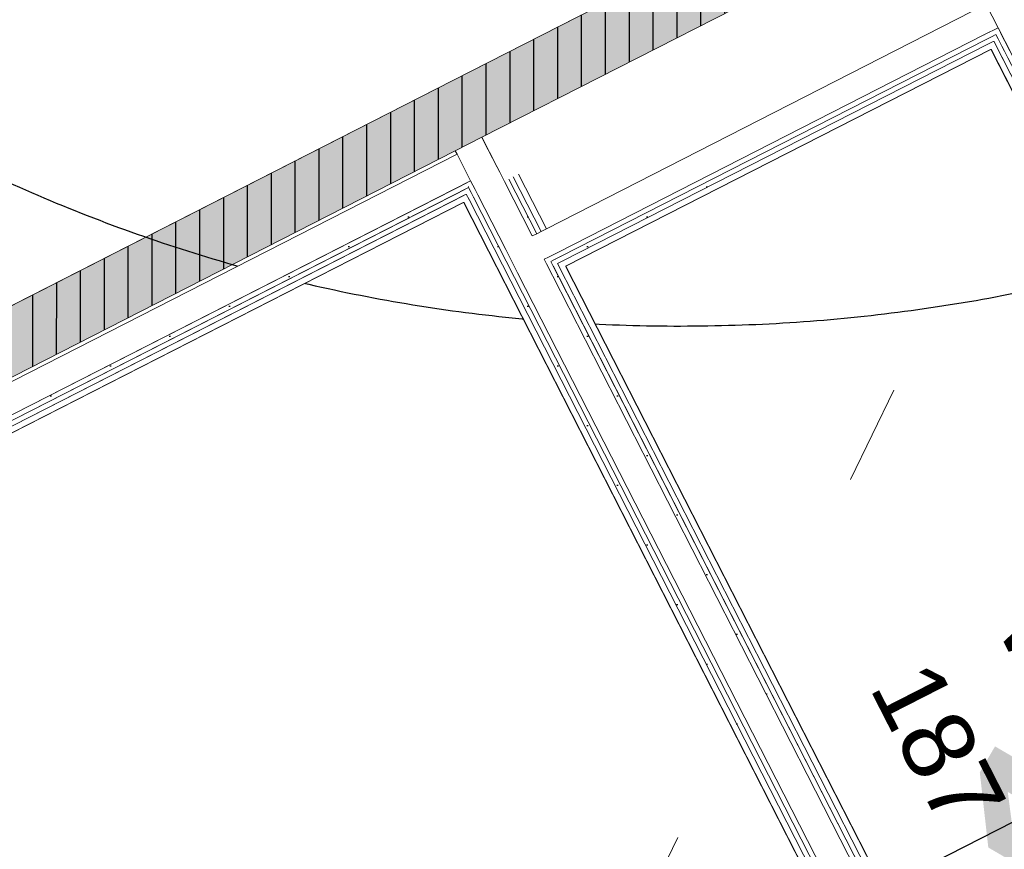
# Model space of a CAD drawing. Header units: metres. Extents: x 538891 to 1080079, y 6588829 to 13178720.
# Tile 537 of 1056: x 539903.25 to 539905.72, y 6589181.23 to 6589183.32. Entities that reach past the tile are written whole.
import ezdxf

# ---------------------------------------------------------------- set-up
doc = ezdxf.new("R2010")
doc.units = ezdxf.units.M
doc.header["$LTSCALE"] = 0.4
doc.header["$PDMODE"] = 1
doc.header["$PDSIZE"] = -2
doc.linetypes.add('KOLVIK', pattern=[3.125, 0.625, -2.5])
for name, color, linetype in [('AR', 7, 'Continuous'), ('DENDRO', 7, 'Continuous'), ('GEO', 7, 'Continuous')]:
    doc.layers.add(name, color=color, linetype=linetype)
doc.styles.add('Arial', font='arial.ttf')
doc.styles.add('HK Explorer Book', font='txt')
pattern_1 = [(0, (0, 0), (0, 0.075), [1e-05, -0.07499])]
pattern_2 = [(90, (0, 0), (-0.06, 0), [])]

msp = doc.modelspace()

# ---------------------------------------------------------------- linework, layer by layer
at = {"layer": 'AR', "color": 7, "linetype": 'Continuous', "lineweight": 9}
for p, q in [((539904.4137, 6589183.0165), (539904.4092, 6589183.0254)), ((539904.466, 6589182.9141), (539904.4092, 6589183.0254)), ((539904.4478, 6589182.9497), (539904.4137, 6589183.0165)), ((539904.4535, 6589182.9386), (539904.4478, 6589182.9497))]:
    msp.add_line(p, q, dxfattribs=at)
at = {"layer": 'AR', "color": 9, "linetype": 'Continuous', "lineweight": 9, "true_color": 0xc9c5ab, "flags": 128}
msp.add_lwpolyline([(539904.5964, 6589186.794), (539899.4385, 6589184.1614), (539900.853, 6589181.39), (539904.3364, 6589183.1679), (539905.4552, 6589183.7389), (539907.355, 6589184.7086), (539904.7903, 6589189.7335), (539903.4463, 6589189.0474)], close=True, dxfattribs=at)
at = {"layer": 'AR', "color": 7, "linetype": 'Continuous', "lineweight": 9, "flags": 128}
for points in [[(539904.5964, 6589186.794), (539899.4385, 6589184.1614), (539900.853, 6589181.39), (539904.3364, 6589183.1679), (539905.4552, 6589183.7389), (539907.355, 6589184.7086), (539904.7903, 6589189.7335), (539903.4463, 6589189.0474)], [(539905.4181, 6589181.1366), (539906.4879, 6589181.6826), (539905.6896, 6589183.2467), (539904.6198, 6589182.7007)], [(539901.899, 6589179.3405), (539905.28, 6589181.0662), (539904.3636, 6589182.8618), (539900.9825, 6589181.1361)]]:
    msp.add_lwpolyline(points, close=True, dxfattribs=at)
at = {"layer": 'AR', "color": 254, "linetype": 'Continuous', "lineweight": 25, "true_color": 0xd1d1d1, "flags": 128}
for points in [[(539905.4181, 6589181.1366), (539906.4879, 6589181.6826), (539905.6896, 6589183.2467), (539904.6198, 6589182.7007)], [(539901.899, 6589179.3405), (539905.28, 6589181.0662), (539904.3636, 6589182.8618), (539900.9825, 6589181.1361)]]:
    msp.add_lwpolyline(points, close=True, dxfattribs=at)
at = {"layer": 'DENDRO', "color": 82, "linetype": 'Continuous', "lineweight": 25, "true_color": 0x33cc00}
msp.add_open_spline([(539907.0569, 6589183.1491), (539906.1197, 6589182.5807), (539903.9223, 6589182.523), (539901.9907, 6589183.5597), (539900.8426, 6589185.413), (539900.7854, 6589187.5865), (539901.8346, 6589189.4976), (539903.7091, 6589190.6344), (539905.9064, 6589190.6922), (539907.838, 6589189.6555), (539908.9862, 6589187.8021), (539909.0433, 6589185.6287), (539907.9941, 6589183.7175), (539907.0569, 6589183.1491)], degree=2, dxfattribs=at)
at = {"layer": 'GEO', "color": 252, "linetype": 'KOLVIK', "lineweight": 9, "true_color": 0x888888, "flags": 128}
msp.add_lwpolyline([(539907.726, 6589191.979), (539909.4753, 6589190.2166), (539910.0001, 6589187.5715), (539908.695, 6589184.832), (539907.811, 6589184.53), (539906.0246, 6589183.589), (539904.43, 6589180.287), (539902.6015, 6589180.7599), (539901.71, 6589182.311), (539900.2543, 6589184.2368), (539900.106, 6589187.639), (539900.241, 6589188.773), (539902.0928, 6589191.2253), (539905.4776, 6589192.2326), (539907.726, 6589191.979)], dxfattribs=at)

# ---------------------------------------------------------------- texts
at = {"layer": 'AR', "color": 7, "attachment_point": 1, "line_spacing_factor": 1.004016, "style": 'Arial'}
for s, insert, char_height, rotation in [('WC', (539905.8574, 6589181.8843), 0.18, 297.0398), ('187', (539905.5422, 6589181.7241), 0.18, 297.0398), ('SU-128-p', (539905.41, 6589180.9297), 0.2, 27.0398)]:
    msp.add_mtext(s, dxfattribs=dict(at, insert=insert, char_height=char_height, rotation=rotation))
at = {"layer": 'GEO', "color": 8, "true_color": 0x7d7d7d, "insert": (539905.3631, 6589179.5124), "char_height": 0.7, "attachment_point": 7, "rotation": 59.667, "line_spacing_factor": 0.25, "style": 'HK Explorer Book'}
msp.add_mtext(' 5.11', dxfattribs=at)

# ---------------------------------------------------------------- next in the draw order: wipeouts: each hides what was drawn before it
at = {"color": 255, "linetype": 'Continuous', "lineweight": 5}
for points in [[(539905.7029, 6589183.2535), (539905.6961, 6589183.2669), (539905.6828, 6589183.26), (539905.6896, 6589183.2467)], [(539904.3636, 6589182.8618), (539904.3769, 6589182.8686), (539904.3701, 6589182.882), (539904.3567, 6589182.8752)]]:
    msp.add_wipeout(points, dxfattribs=at).dxf.layer = 'AR'

# ---------------------------------------------------------------- next in the draw order: wipeouts: each hides what was drawn before it
for points in [[(539905.7072, 6589183.2725), (539905.7016, 6589183.2837), (539905.6904, 6589183.278), (539905.6961, 6589183.2669)], [(539906.5012, 6589181.6895), (539905.7029, 6589183.2535), (539905.6896, 6589183.2467), (539906.4879, 6589181.6826)], [(539904.3567, 6589182.8752), (539900.9757, 6589181.1495), (539900.9825, 6589181.1361), (539904.3636, 6589182.8618)]]:
    msp.add_wipeout(points, dxfattribs=at).dxf.layer = 'AR'

# ---------------------------------------------------------------- next in the draw order: hatches: boundary and pattern name
at = {"layer": 'AR', "linetype": 'Continuous', "lineweight": 25, "true_color": 0x848484}
h = msp.add_hatch(dxfattribs=at)
h.set_pattern_fill('GYPSUM_0001', color=252, style=0, pattern_type=2)
h.set_pattern_definition(pattern_1)
h.paths.add_polyline_path([(539905.7072, 6589183.2725), (539905.7016, 6589183.2837), (539905.6904, 6589183.278), (539905.6961, 6589183.2669)])

# ---------------------------------------------------------------- next in the draw order: wipeouts: each hides what was drawn before it
at = {"color": 255, "linetype": 'Continuous', "lineweight": 5}
msp.add_wipeout([(539904.3701, 6589182.882), (539904.3812, 6589182.8877), (539904.3755, 6589182.8988), (539904.3644, 6589182.8931)], dxfattribs=at).dxf.layer = 'AR'

# ---------------------------------------------------------------- next in the draw order: hatches: boundary and pattern name
at = {"layer": 'AR', "linetype": 'Continuous', "lineweight": 25, "true_color": 0x848484}
h = msp.add_hatch(dxfattribs=at)
h.set_pattern_fill('GYPSUM_0001', color=252, style=0, pattern_type=2)
h.set_pattern_definition(pattern_1)
h.paths.add_polyline_path([(539904.3701, 6589182.882), (539904.3812, 6589182.8877), (539904.3755, 6589182.8988), (539904.3644, 6589182.8931)])

# ---------------------------------------------------------------- next in the draw order: wipeouts: each hides what was drawn before it
at = {"color": 255, "linetype": 'Continuous', "lineweight": 5}
msp.add_wipeout([(539906.5192, 6589181.6818), (539905.7072, 6589183.2725), (539905.6961, 6589183.2669), (539906.508, 6589181.6761)], dxfattribs=at).dxf.layer = 'AR'

# ---------------------------------------------------------------- next in the draw order: hatches: boundary and pattern name
at = {"layer": 'AR', "linetype": 'Continuous', "lineweight": 25, "true_color": 0x848484}
h = msp.add_hatch(dxfattribs=at)
h.set_pattern_fill('GYPSUM_0001', color=252, style=0, pattern_type=2)
h.set_pattern_definition(pattern_1)
h.paths.add_polyline_path([(539906.5192, 6589181.6818), (539905.7072, 6589183.2725), (539905.6961, 6589183.2669), (539906.508, 6589181.6761)])

# ---------------------------------------------------------------- next in the draw order: wipeouts: each hides what was drawn before it
at = {"color": 255, "linetype": 'Continuous', "lineweight": 5}
msp.add_wipeout([(539904.3644, 6589182.8931), (539900.97, 6589181.1606), (539900.9757, 6589181.1495), (539904.3701, 6589182.882)], dxfattribs=at).dxf.layer = 'AR'

# ---------------------------------------------------------------- next in the draw order: hatches: boundary and pattern name
at = {"layer": 'AR', "linetype": 'Continuous', "lineweight": 25, "true_color": 0x848484}
h = msp.add_hatch(dxfattribs=at)
h.set_pattern_fill('GYPSUM_0001', color=252, style=0, pattern_type=2)
h.set_pattern_definition(pattern_1)
h.paths.add_polyline_path([(539904.3644, 6589182.8931), (539900.97, 6589181.1606), (539900.9757, 6589181.1495), (539904.3701, 6589182.882)])

# ---------------------------------------------------------------- next in the draw order: wipeouts: each hides what was drawn before it
at = {"color": 255, "linetype": 'Continuous', "lineweight": 5}
msp.add_wipeout([(539905.7127, 6589183.2894), (539905.707, 6589183.3005), (539905.6959, 6589183.2948), (539905.7016, 6589183.2837)], dxfattribs=at).dxf.layer = 'AR'

# ---------------------------------------------------------------- next in the draw order: hatches: boundary and pattern name
at = {"layer": 'AR', "linetype": 'Continuous', "lineweight": 25, "true_color": 0x848484}
h = msp.add_hatch(dxfattribs=at)
h.set_pattern_fill('GYPSUM_0001', color=252, style=0, pattern_type=2)
h.set_pattern_definition(pattern_1)
h.paths.add_polyline_path([(539905.7127, 6589183.2894), (539905.707, 6589183.3005), (539905.6959, 6589183.2948), (539905.7016, 6589183.2837)])

# ---------------------------------------------------------------- next in the draw order: wipeouts: each hides what was drawn before it
at = {"color": 255, "linetype": 'Continuous', "lineweight": 5}
msp.add_wipeout([(539904.3755, 6589182.8988), (539904.3867, 6589182.9045), (539904.381, 6589182.9156), (539904.3699, 6589182.9099)], dxfattribs=at).dxf.layer = 'AR'

# ---------------------------------------------------------------- next in the draw order: hatches: boundary and pattern name
at = {"layer": 'AR', "linetype": 'Continuous', "lineweight": 25, "true_color": 0x848484}
h = msp.add_hatch(dxfattribs=at)
h.set_pattern_fill('GYPSUM_0001', color=252, style=0, pattern_type=2)
h.set_pattern_definition(pattern_1)
h.paths.add_polyline_path([(539904.3755, 6589182.8988), (539904.3867, 6589182.9045), (539904.381, 6589182.9156), (539904.3699, 6589182.9099)])

# ---------------------------------------------------------------- next in the draw order: wipeouts: each hides what was drawn before it
at = {"color": 255, "linetype": 'Continuous', "lineweight": 5}
msp.add_wipeout([(539906.536, 6589181.6763), (539905.7127, 6589183.2894), (539905.7016, 6589183.2837), (539906.5249, 6589181.6706)], dxfattribs=at).dxf.layer = 'AR'

# ---------------------------------------------------------------- next in the draw order: hatches: boundary and pattern name
at = {"layer": 'AR', "linetype": 'Continuous', "lineweight": 25, "true_color": 0x848484}
h = msp.add_hatch(dxfattribs=at)
h.set_pattern_fill('GYPSUM_0001', color=252, style=0, pattern_type=2)
h.set_pattern_definition(pattern_1)
h.paths.add_polyline_path([(539906.536, 6589181.6763), (539905.7127, 6589183.2894), (539905.7016, 6589183.2837), (539906.5249, 6589181.6706)])

# ---------------------------------------------------------------- next in the draw order: wipeouts: each hides what was drawn before it
at = {"color": 255, "linetype": 'Continuous', "lineweight": 5}
msp.add_wipeout([(539904.3699, 6589182.9099), (539900.9644, 6589181.1717), (539900.97, 6589181.1606), (539904.3755, 6589182.8988)], dxfattribs=at).dxf.layer = 'AR'

# ---------------------------------------------------------------- next in the draw order: hatches: boundary and pattern name
at = {"layer": 'AR', "linetype": 'Continuous', "lineweight": 25, "true_color": 0x848484}
h = msp.add_hatch(dxfattribs=at)
h.set_pattern_fill('GYPSUM_0001', color=252, style=0, pattern_type=2)
h.set_pattern_definition(pattern_1)
h.paths.add_polyline_path([(539904.3699, 6589182.9099), (539900.9644, 6589181.1717), (539900.97, 6589181.1606), (539904.3755, 6589182.8988)])

# ---------------------------------------------------------------- next in the draw order: wipeouts: each hides what was drawn before it
at = {"color": 255, "linetype": 'Continuous', "lineweight": 5}
msp.add_wipeout([(539906.7478, 6589181.6132), (539905.6927, 6589183.6805), (539905.6749, 6589183.6714), (539906.73, 6589181.6041)], dxfattribs=at).dxf.layer = 'AR'

# ---------------------------------------------------------------- next in the draw order: wipeouts: each hides what was drawn before it
for points in [[(539906.7255, 6589181.613), (539905.6749, 6589183.6714), (539905.666, 6589183.6669), (539906.7166, 6589181.6085)], [(539904.3469, 6589182.9824), (539900.9303, 6589181.2386), (539900.9644, 6589181.1717), (539904.381, 6589182.9156)]]:
    msp.add_wipeout(points, dxfattribs=at).dxf.layer = 'AR'

# ---------------------------------------------------------------- next in the draw order: hatches: boundary and pattern name
at = {"layer": 'AR', "linetype": 'Continuous', "lineweight": 25, "true_color": 0x848484}
h = msp.add_hatch(dxfattribs=at)
h.set_pattern_fill('PLYWOOD_0001', color=252, style=0, pattern_type=2)
h.set_pattern_definition(pattern_2)
h.paths.add_polyline_path([(539904.3364, 6589183.1679), (539900.853, 6589181.39), (539900.9257, 6589181.2475), (539904.4092, 6589183.0254)])

# ---------------------------------------------------------------- next in the draw order: linework, layer by layer
at = {"layer": 'AR', "color": 7, "linetype": 'Continuous', "lineweight": 9}
for p, q in [((539904.3364, 6589183.1679), (539900.853, 6589181.39)), ((539904.4092, 6589183.0254), (539904.3424, 6589182.9913)), ((539900.9257, 6589181.2475), (539904.3424, 6589182.9913)), ((539904.3424, 6589182.9913), (539904.3469, 6589182.9824)), ((539900.9303, 6589181.2386), (539904.3469, 6589182.9824)), ((539904.3469, 6589182.9824), (539904.381, 6589182.9156)), ((539900.9644, 6589181.1717), (539904.381, 6589182.9156)), ((539904.381, 6589182.9156), (539904.3867, 6589182.9045)), ((539900.97, 6589181.1606), (539904.3755, 6589182.8988)), ((539904.3755, 6589182.8988), (539904.3812, 6589182.8877)), ((539900.9757, 6589181.1495), (539904.3701, 6589182.882)), ((539900.9757, 6589181.1495), (539904.3701, 6589182.882)), ((539900.9825, 6589181.1361), (539904.3636, 6589182.8618))]:
    msp.add_line(p, q, dxfattribs=at)
at = {"layer": 'AR', "color": 7, "linetype": 'Continuous', "lineweight": 5}
msp.add_point((539904.3701, 6589182.882), dxfattribs=at)
at = {"layer": 'AR', "color": 254, "linetype": 'Continuous', "true_color": 0xcccccc}
msp.add_solid([(539904.3364, 6589183.1679), (539900.853, 6589181.39), (539904.4092, 6589183.0254), (539900.9257, 6589181.2475)], dxfattribs=at)

# ---------------------------------------------------------------- next in the draw order: wipeouts: each hides what was drawn before it
at = {"color": 255, "linetype": 'Continuous', "lineweight": 5}
msp.add_wipeout([(539906.7098, 6589181.6219), (539905.666, 6589183.6669), (539905.6526, 6589183.6601), (539906.6964, 6589181.615)], dxfattribs=at).dxf.layer = 'AR'

# ---------------------------------------------------------------- next in the draw order: wipeouts: each hides what was drawn before it
for points in [[(539906.6896, 6589181.6284), (539905.6526, 6589183.6601), (539905.6392, 6589183.6532), (539906.6762, 6589181.6216)], [(539904.3992, 6589182.88), (539904.466, 6589182.9141), (539904.4592, 6589182.9274), (539904.3924, 6589182.8933)]]:
    msp.add_wipeout(points, dxfattribs=at).dxf.layer = 'AR'

# ---------------------------------------------------------------- next in the draw order: wipeouts: each hides what was drawn before it
for points in [[(539906.6308, 6589181.7107), (539905.6392, 6589183.6532), (539905.5502, 6589183.6078), (539906.5417, 6589181.6652)], [(539904.388, 6589182.8743), (539904.3992, 6589182.88), (539904.3924, 6589182.8933), (539904.3812, 6589182.8877)]]:
    msp.add_wipeout(points, dxfattribs=at).dxf.layer = 'AR'

# ---------------------------------------------------------------- next in the draw order: hatches: boundary and pattern name
at = {"layer": 'AR', "linetype": 'Continuous', "lineweight": 25, "true_color": 0x848484}
h = msp.add_hatch(dxfattribs=at)
h.set_pattern_fill('GYPSUM_0001', color=252, style=0, pattern_type=2)
h.set_pattern_definition(pattern_1)
h.paths.add_polyline_path([(539904.388, 6589182.8743), (539904.3992, 6589182.88), (539904.3924, 6589182.8933), (539904.3812, 6589182.8877)])

# ---------------------------------------------------------------- next in the draw order: linework, layer by layer
at = {"layer": 'AR', "color": 7, "linetype": 'Continuous', "lineweight": 9}
for p, q in [((539905.707, 6589183.3005), (539905.677, 6589183.3593)), ((539905.6959, 6589183.2948), (539905.707, 6589183.3005)), ((539905.707, 6589183.3005), (539906.536, 6589181.6763)), ((539905.6904, 6589183.278), (539905.7016, 6589183.2837)), ((539905.6961, 6589183.2669), (539906.5012, 6589181.6895)), ((539905.6961, 6589183.2669), (539906.508, 6589181.6761)), ((539905.7016, 6589183.2837), (539906.5249, 6589181.6706)), ((539905.6896, 6589183.2467), (539906.4879, 6589181.6826))]:
    msp.add_line(p, q, dxfattribs=at)
at = {"layer": 'AR', "color": 7, "linetype": 'Continuous', "lineweight": 5}
msp.add_point((539905.6961, 6589183.2669), dxfattribs=at)

# ---------------------------------------------------------------- next in the draw order: wipeouts: each hides what was drawn before it
at = {"color": 255, "linetype": 'Continuous', "lineweight": 5}
for points in [[(539905.6848, 6589183.2891), (539905.6547, 6589183.3479), (539905.6414, 6589183.3411), (539905.6714, 6589183.2823)], [(539904.3769, 6589182.8686), (539904.388, 6589182.8743), (539904.3812, 6589182.8877), (539904.3701, 6589182.882)]]:
    msp.add_wipeout(points, dxfattribs=at).dxf.layer = 'AR'

# ---------------------------------------------------------------- next in the draw order: hatches: boundary and pattern name
at = {"layer": 'AR', "linetype": 'Continuous', "lineweight": 25, "true_color": 0x848484}
h = msp.add_hatch(dxfattribs=at)
h.set_pattern_fill('GYPSUM_0001', color=252, style=0, pattern_type=2)
h.set_pattern_definition(pattern_1)
h.paths.add_polyline_path([(539904.3769, 6589182.8686), (539904.388, 6589182.8743), (539904.3812, 6589182.8877), (539904.3701, 6589182.882)])

# ---------------------------------------------------------------- next in the draw order: wipeouts: each hides what was drawn before it
at = {"color": 255, "linetype": 'Continuous', "lineweight": 5}
msp.add_wipeout([(539905.6904, 6589183.278), (539905.6848, 6589183.2891), (539905.6714, 6589183.2823), (539905.6771, 6589183.2712)], dxfattribs=at).dxf.layer = 'AR'

# ---------------------------------------------------------------- next in the draw order: hatches: boundary and pattern name
at = {"layer": 'AR', "linetype": 'Continuous', "lineweight": 25, "true_color": 0x848484}
h = msp.add_hatch(dxfattribs=at)
h.set_pattern_fill('GYPSUM_0001', color=252, style=0, pattern_type=2)
h.set_pattern_definition(pattern_1)
h.paths.add_polyline_path([(539905.6904, 6589183.278), (539905.6848, 6589183.2891), (539905.6714, 6589183.2823), (539905.6771, 6589183.2712)])

# ---------------------------------------------------------------- next in the draw order: wipeouts: each hides what was drawn before it
at = {"color": 255, "linetype": 'Continuous', "lineweight": 5}
for points in [[(539904.3924, 6589182.8933), (539904.4592, 6589182.9274), (539904.4535, 6589182.9386), (539904.3867, 6589182.9045)], [(539904.3636, 6589182.8618), (539905.28, 6589181.0662), (539905.2934, 6589181.073), (539904.3769, 6589182.8686)]]:
    msp.add_wipeout(points, dxfattribs=at).dxf.layer = 'AR'

# ---------------------------------------------------------------- next in the draw order: wipeouts: each hides what was drawn before it
for points in [[(539905.6961, 6589183.2669), (539905.6904, 6589183.278), (539905.6771, 6589183.2712), (539905.6828, 6589183.26)], [(539904.3812, 6589182.8877), (539904.3924, 6589182.8933), (539904.3867, 6589182.9045), (539904.3755, 6589182.8988)], [(539904.3769, 6589182.8686), (539905.2934, 6589181.073), (539905.3045, 6589181.0787), (539904.388, 6589182.8743)]]:
    msp.add_wipeout(points, dxfattribs=at).dxf.layer = 'AR'

# ---------------------------------------------------------------- next in the draw order: hatches: boundary and pattern name
at = {"layer": 'AR', "linetype": 'Continuous', "lineweight": 25, "true_color": 0x848484}
h = msp.add_hatch(dxfattribs=at)
h.set_pattern_fill('GYPSUM_0001', color=252, style=0, pattern_type=2)
h.set_pattern_definition(pattern_1)
h.paths.add_polyline_path([(539905.6961, 6589183.2669), (539905.6904, 6589183.278), (539905.6771, 6589183.2712), (539905.6828, 6589183.26)])
h = msp.add_hatch(dxfattribs=at)
h.set_pattern_fill('GYPSUM_0001', color=252, style=0, pattern_type=2)
h.set_pattern_definition(pattern_1)
h.paths.add_polyline_path([(539904.3812, 6589182.8877), (539904.3924, 6589182.8933), (539904.3867, 6589182.9045), (539904.3755, 6589182.8988)])
h = msp.add_hatch(dxfattribs=at)
h.set_pattern_fill('GYPSUM_0001', color=252, style=0, pattern_type=2)
h.set_pattern_definition(pattern_1)
h.paths.add_polyline_path([(539904.3769, 6589182.8686), (539905.2934, 6589181.073), (539905.3045, 6589181.0787), (539904.388, 6589182.8743)])

# ---------------------------------------------------------------- next in the draw order: linework, layer by layer
at = {"layer": 'AR', "color": 7, "linetype": 'Continuous', "lineweight": 5}
msp.add_point((539904.3701, 6589182.882), dxfattribs=at)

# ---------------------------------------------------------------- next in the draw order: wipeouts: each hides what was drawn before it
at = {"color": 255, "linetype": 'Continuous', "lineweight": 5}
for points in [[(539905.6959, 6589183.2948), (539905.6659, 6589183.3536), (539905.6547, 6589183.3479), (539905.6848, 6589183.2891)], [(539904.3867, 6589182.9045), (539904.4535, 6589182.9386), (539904.4478, 6589182.9497), (539904.381, 6589182.9156)], [(539904.388, 6589182.8743), (539905.3045, 6589181.0787), (539905.3157, 6589181.0843), (539904.3992, 6589182.88)]]:
    msp.add_wipeout(points, dxfattribs=at).dxf.layer = 'AR'

# ---------------------------------------------------------------- next in the draw order: hatches: boundary and pattern name
at = {"layer": 'AR', "linetype": 'Continuous', "lineweight": 25, "true_color": 0x848484}
h = msp.add_hatch(dxfattribs=at)
h.set_pattern_fill('GYPSUM_0001', color=252, style=0, pattern_type=2)
h.set_pattern_definition(pattern_1)
h.paths.add_polyline_path([(539904.388, 6589182.8743), (539905.3045, 6589181.0787), (539905.3157, 6589181.0843), (539904.3992, 6589182.88)])

# ---------------------------------------------------------------- next in the draw order: linework, layer by layer
at = {"layer": 'AR', "color": 7, "linetype": 'Continuous', "lineweight": 9}
for p, q in [((539904.3755, 6589182.8988), (539904.3812, 6589182.8877)), ((539904.3701, 6589182.882), (539904.3769, 6589182.8686))]:
    msp.add_line(p, q, dxfattribs=at)
at = {"layer": 'AR', "color": 7, "linetype": 'Continuous', "lineweight": 5}
msp.add_point((539904.3812, 6589182.8877), dxfattribs=at)

# ---------------------------------------------------------------- next in the draw order: wipeouts: each hides what was drawn before it
at = {"color": 255, "linetype": 'Continuous', "lineweight": 5}
for points in [[(539905.7016, 6589183.2837), (539905.6959, 6589183.2948), (539905.6848, 6589183.2891), (539905.6904, 6589183.278)], [(539904.381, 6589182.9156), (539904.4478, 6589182.9497), (539904.4137, 6589183.0165), (539904.3469, 6589182.9824)]]:
    msp.add_wipeout(points, dxfattribs=at).dxf.layer = 'AR'

# ---------------------------------------------------------------- next in the draw order: hatches: boundary and pattern name
at = {"layer": 'AR', "linetype": 'Continuous', "lineweight": 25, "true_color": 0x848484}
h = msp.add_hatch(dxfattribs=at)
h.set_pattern_fill('GYPSUM_0001', color=252, style=0, pattern_type=2)
h.set_pattern_definition(pattern_1)
h.paths.add_polyline_path([(539905.7016, 6589183.2837), (539905.6959, 6589183.2948), (539905.6848, 6589183.2891), (539905.6904, 6589183.278)])

# ---------------------------------------------------------------- next in the draw order: linework, layer by layer
at = {"layer": 'AR', "color": 7, "linetype": 'Continuous', "lineweight": 9}
for p, q in [((539904.4535, 6589182.9386), (539904.4478, 6589182.9497)), ((539904.381, 6589182.9156), (539904.3867, 6589182.9045))]:
    msp.add_line(p, q, dxfattribs=at)

# ---------------------------------------------------------------- next in the draw order: wipeouts: each hides what was drawn before it
at = {"color": 255, "linetype": 'Continuous', "lineweight": 5}
for points in [[(539904.3469, 6589182.9824), (539904.4137, 6589183.0165), (539904.4092, 6589183.0254), (539904.3424, 6589182.9913)], [(539904.5716, 6589182.7951), (539904.5016, 6589182.9323), (539904.4882, 6589182.9254), (539904.5583, 6589182.7883)], [(539904.6198, 6589182.7007), (539904.613, 6589182.714), (539904.5996, 6589182.7072), (539904.6064, 6589182.6939)]]:
    msp.add_wipeout(points, dxfattribs=at).dxf.layer = 'AR'

# ---------------------------------------------------------------- next in the draw order: linework, layer by layer
at = {"layer": 'AR', "color": 7, "linetype": 'Continuous', "lineweight": 9}
for p, q in [((539904.4092, 6589183.0254), (539904.3424, 6589182.9913)), ((539904.4137, 6589183.0165), (539904.4092, 6589183.0254)), ((539904.4478, 6589182.9497), (539904.4137, 6589183.0165)), ((539904.3424, 6589182.9913), (539904.3469, 6589182.9824)), ((539904.3469, 6589182.9824), (539904.381, 6589182.9156))]:
    msp.add_line(p, q, dxfattribs=at)

# ---------------------------------------------------------------- next in the draw order: wipeouts: each hides what was drawn before it
at = {"color": 255, "linetype": 'Continuous', "lineweight": 5}
for points in [[(539905.707, 6589183.3005), (539905.677, 6589183.3593), (539905.6659, 6589183.3536), (539905.6959, 6589183.2948)], [(539904.5583, 6589182.7883), (539904.4882, 6589182.9254), (539904.4771, 6589182.9198), (539904.5471, 6589182.7826)], [(539904.6064, 6589182.6939), (539905.4047, 6589181.1298), (539905.4181, 6589181.1366), (539904.6198, 6589182.7007)]]:
    msp.add_wipeout(points, dxfattribs=at).dxf.layer = 'AR'

# ---------------------------------------------------------------- next in the draw order: hatches: boundary and pattern name
at = {"layer": 'AR', "linetype": 'Continuous', "lineweight": 25, "true_color": 0x848484}
h = msp.add_hatch(dxfattribs=at)
h.set_pattern_fill('GYPSUM_0001', color=252, style=0, pattern_type=2)
h.set_pattern_definition(pattern_1)
h.paths.add_polyline_path([(539904.5583, 6589182.7883), (539904.4882, 6589182.9254), (539904.4771, 6589182.9198), (539904.5471, 6589182.7826)])

# ---------------------------------------------------------------- next in the draw order: linework, layer by layer
at = {"layer": 'AR', "color": 7, "linetype": 'Continuous', "lineweight": 9}
msp.add_line((539905.6959, 6589183.2948), (539905.707, 6589183.3005), dxfattribs=at)

# ---------------------------------------------------------------- next in the draw order: wipeouts: each hides what was drawn before it
at = {"color": 255, "linetype": 'Continuous', "lineweight": 5}
msp.add_wipeout([(539904.5996, 6589182.7072), (539904.5939, 6589182.7184), (539904.5828, 6589182.7127), (539904.5885, 6589182.7015)], dxfattribs=at).dxf.layer = 'AR'

# ---------------------------------------------------------------- next in the draw order: hatches: boundary and pattern name
at = {"layer": 'AR', "linetype": 'Continuous', "lineweight": 25, "true_color": 0x848484}
h = msp.add_hatch(dxfattribs=at)
h.set_pattern_fill('GYPSUM_0001', color=252, style=0, pattern_type=2)
h.set_pattern_definition(pattern_1)
h.paths.add_polyline_path([(539904.5996, 6589182.7072), (539904.5939, 6589182.7184), (539904.5828, 6589182.7127), (539904.5885, 6589182.7015)])

# ---------------------------------------------------------------- next in the draw order: wipeouts: each hides what was drawn before it
at = {"color": 255, "linetype": 'Continuous', "lineweight": 5}
msp.add_wipeout([(539904.5471, 6589182.7826), (539904.4771, 6589182.9198), (539904.466, 6589182.9141), (539904.536, 6589182.7769)], dxfattribs=at).dxf.layer = 'AR'

# ---------------------------------------------------------------- next in the draw order: hatches: boundary and pattern name
at = {"layer": 'AR', "linetype": 'Continuous', "lineweight": 25, "true_color": 0x848484}
h = msp.add_hatch(dxfattribs=at)
h.set_pattern_fill('GYPSUM_0001', color=252, style=0, pattern_type=2)
h.set_pattern_definition(pattern_1)
h.paths.add_polyline_path([(539904.5471, 6589182.7826), (539904.4771, 6589182.9198), (539904.466, 6589182.9141), (539904.536, 6589182.7769)])

# ---------------------------------------------------------------- next in the draw order: linework, layer by layer
at = {"layer": 'AR', "color": 7, "linetype": 'Continuous', "lineweight": 9}
msp.add_line((539904.4592, 6589182.9274), (539904.4535, 6589182.9386), dxfattribs=at)
at = {"layer": 'AR', "color": 7, "linetype": 'Continuous', "lineweight": 5}
msp.add_point((539904.4592, 6589182.9274), dxfattribs=at)

# ---------------------------------------------------------------- next in the draw order: wipeouts: each hides what was drawn before it
at = {"color": 255, "linetype": 'Continuous', "lineweight": 5}
msp.add_wipeout([(539904.5885, 6589182.7015), (539905.3936, 6589181.1241), (539905.4047, 6589181.1298), (539904.5996, 6589182.7072)], dxfattribs=at).dxf.layer = 'AR'

# ---------------------------------------------------------------- next in the draw order: hatches: boundary and pattern name
at = {"layer": 'AR', "linetype": 'Continuous', "lineweight": 25, "true_color": 0x848484}
h = msp.add_hatch(dxfattribs=at)
h.set_pattern_fill('GYPSUM_0001', color=252, style=0, pattern_type=2)
h.set_pattern_definition(pattern_1)
h.paths.add_polyline_path([(539904.5885, 6589182.7015), (539905.3936, 6589181.1241), (539905.4047, 6589181.1298), (539904.5996, 6589182.7072)])

# ---------------------------------------------------------------- next in the draw order: wipeouts: each hides what was drawn before it
at = {"color": 255, "linetype": 'Continuous', "lineweight": 5}
msp.add_wipeout([(539904.536, 6589182.7769), (539904.466, 6589182.9141), (539904.3992, 6589182.88), (539904.4692, 6589182.7428)], dxfattribs=at).dxf.layer = 'AR'

# ---------------------------------------------------------------- next in the draw order: linework, layer by layer
at = {"layer": 'AR', "color": 7, "linetype": 'Continuous', "lineweight": 9}
for p, q in [((539904.466, 6589182.9141), (539904.4592, 6589182.9274)), ((539904.5716, 6589182.7951), (539904.5016, 6589182.9323)), ((539904.3867, 6589182.9045), (539904.3924, 6589182.8933)), ((539904.3924, 6589182.8933), (539904.3992, 6589182.88)), ((539904.3812, 6589182.8877), (539904.388, 6589182.8743))]:
    msp.add_line(p, q, dxfattribs=at)
at = {"layer": 'AR', "color": 7, "linetype": 'Continuous', "lineweight": 5}
msp.add_point((539904.3924, 6589182.8933), dxfattribs=at)

# ---------------------------------------------------------------- next in the draw order: wipeouts: each hides what was drawn before it
at = {"color": 255, "linetype": 'Continuous', "lineweight": 5}
msp.add_wipeout([(539904.5828, 6589182.7127), (539904.5771, 6589182.7238), (539904.566, 6589182.7181), (539904.5717, 6589182.707)], dxfattribs=at).dxf.layer = 'AR'

# ---------------------------------------------------------------- next in the draw order: hatches: boundary and pattern name
at = {"layer": 'AR', "linetype": 'Continuous', "lineweight": 25, "true_color": 0x848484}
h = msp.add_hatch(dxfattribs=at)
h.set_pattern_fill('GYPSUM_0001', color=252, style=0, pattern_type=2)
h.set_pattern_definition(pattern_1)
h.paths.add_polyline_path([(539904.5828, 6589182.7127), (539904.5771, 6589182.7238), (539904.566, 6589182.7181), (539904.5717, 6589182.707)])

# ---------------------------------------------------------------- next in the draw order: wipeouts: each hides what was drawn before it
at = {"color": 255, "linetype": 'Continuous', "lineweight": 5}
msp.add_wipeout([(539904.5717, 6589182.707), (539905.3825, 6589181.1184), (539905.3936, 6589181.1241), (539904.5828, 6589182.7127)], dxfattribs=at).dxf.layer = 'AR'

# ---------------------------------------------------------------- next in the draw order: hatches: boundary and pattern name
at = {"layer": 'AR', "linetype": 'Continuous', "lineweight": 25, "true_color": 0x848484}
h = msp.add_hatch(dxfattribs=at)
h.set_pattern_fill('GYPSUM_0001', color=252, style=0, pattern_type=2)
h.set_pattern_definition(pattern_1)
h.paths.add_polyline_path([(539904.5717, 6589182.707), (539905.3825, 6589181.1184), (539905.3936, 6589181.1241), (539904.5828, 6589182.7127)])

# ---------------------------------------------------------------- next in the draw order: wipeouts: each hides what was drawn before it
at = {"color": 255, "linetype": 'Continuous', "lineweight": 5}
msp.add_wipeout([(539904.566, 6589182.7181), (539904.536, 6589182.7769), (539904.4692, 6589182.7428), (539904.4992, 6589182.684)], dxfattribs=at).dxf.layer = 'AR'

# ---------------------------------------------------------------- next in the draw order: linework, layer by layer
at = {"layer": 'AR', "color": 7, "linetype": 'Continuous', "lineweight": 9}
for p, q in [((539904.536, 6589182.7769), (539904.466, 6589182.9141)), ((539904.5471, 6589182.7826), (539904.4771, 6589182.9198)), ((539904.5583, 6589182.7883), (539904.4882, 6589182.9254)), ((539904.5583, 6589182.7883), (539904.4882, 6589182.9254)), ((539904.3992, 6589182.88), (539904.4692, 6589182.7428)), ((539904.5716, 6589182.7951), (539904.5583, 6589182.7883)), ((539904.5471, 6589182.7826), (539904.536, 6589182.7769)), ((539904.5583, 6589182.7883), (539904.5471, 6589182.7826))]:
    msp.add_line(p, q, dxfattribs=at)
at = {"layer": 'AR', "color": 7, "linetype": 'Continuous', "lineweight": 5}
msp.add_point((539904.5583, 6589182.7883), dxfattribs=at)

# ---------------------------------------------------------------- next in the draw order: wipeouts: each hides what was drawn before it
at = {"color": 255, "linetype": 'Continuous', "lineweight": 5}
msp.add_wipeout([(539904.4992, 6589182.684), (539905.3157, 6589181.0843), (539905.3825, 6589181.1184), (539904.566, 6589182.7181)], dxfattribs=at).dxf.layer = 'AR'

# ---------------------------------------------------------------- next in the draw order: linework, layer by layer
at = {"layer": 'AR', "color": 7, "linetype": 'Continuous', "lineweight": 9}
for p, q in [((539904.3769, 6589182.8686), (539905.2934, 6589181.073)), ((539904.3769, 6589182.8686), (539905.2934, 6589181.073)), ((539904.388, 6589182.8743), (539905.3045, 6589181.0787)), ((539904.3636, 6589182.8618), (539905.28, 6589181.0662)), ((539904.4692, 6589182.7428), (539904.4992, 6589182.684)), ((539904.566, 6589182.7181), (539904.5771, 6589182.7238)), ((539905.3825, 6589181.1184), (539904.566, 6589182.7181)), ((539904.5828, 6589182.7127), (539904.5939, 6589182.7184)), ((539905.3936, 6589181.1241), (539904.5828, 6589182.7127)), ((539905.4047, 6589181.1298), (539904.5996, 6589182.7072)), ((539905.4047, 6589181.1298), (539904.5996, 6589182.7072)), ((539905.4181, 6589181.1366), (539904.6198, 6589182.7007)), ((539904.4992, 6589182.684), (539905.3157, 6589181.0843))]:
    msp.add_line(p, q, dxfattribs=at)
at = {"layer": 'AR', "color": 7, "linetype": 'Continuous', "lineweight": 5}
msp.add_point((539904.5996, 6589182.7072), dxfattribs=at)

# ---------------------------------------------------------------- next in the draw order: wipeouts: each hides what was drawn before it
at = {"color": 255, "linetype": 'Continuous', "lineweight": 5}
msp.add_wipeout([(539904.6016, 6589182.7363), (539904.5716, 6589182.7951), (539904.5583, 6589182.7883), (539904.5883, 6589182.7295)], dxfattribs=at).dxf.layer = 'AR'

# ---------------------------------------------------------------- next in the draw order: wipeouts: each hides what was drawn before it
msp.add_wipeout([(539904.6073, 6589182.7252), (539904.6016, 6589182.7363), (539904.5883, 6589182.7295), (539904.5939, 6589182.7184)], dxfattribs=at).dxf.layer = 'AR'

# ---------------------------------------------------------------- next in the draw order: hatches: boundary and pattern name
at = {"layer": 'AR', "linetype": 'Continuous', "lineweight": 25, "true_color": 0x848484}
h = msp.add_hatch(dxfattribs=at)
h.set_pattern_fill('GYPSUM_0001', color=252, style=0, pattern_type=2)
h.set_pattern_definition(pattern_1)
h.paths.add_polyline_path([(539904.6073, 6589182.7252), (539904.6016, 6589182.7363), (539904.5883, 6589182.7295), (539904.5939, 6589182.7184)])

# ---------------------------------------------------------------- next in the draw order: wipeouts: each hides what was drawn before it
at = {"color": 255, "linetype": 'Continuous', "lineweight": 5}
msp.add_wipeout([(539904.613, 6589182.714), (539904.6073, 6589182.7252), (539904.5939, 6589182.7184), (539904.5996, 6589182.7072)], dxfattribs=at).dxf.layer = 'AR'

# ---------------------------------------------------------------- next in the draw order: hatches: boundary and pattern name
at = {"layer": 'AR', "linetype": 'Continuous', "lineweight": 25, "true_color": 0x848484}
h = msp.add_hatch(dxfattribs=at)
h.set_pattern_fill('GYPSUM_0001', color=252, style=0, pattern_type=2)
h.set_pattern_definition(pattern_1)
h.paths.add_polyline_path([(539904.613, 6589182.714), (539904.6073, 6589182.7252), (539904.5939, 6589182.7184), (539904.5996, 6589182.7072)])

# ---------------------------------------------------------------- next in the draw order: wipeouts: each hides what was drawn before it
at = {"color": 255, "linetype": 'Continuous', "lineweight": 5}
for points in [[(539904.6198, 6589182.7007), (539905.6896, 6589183.2467), (539905.6828, 6589183.26), (539904.613, 6589182.714)], [(539904.5883, 6589182.7295), (539904.5583, 6589182.7883), (539904.5471, 6589182.7826), (539904.5771, 6589182.7238)]]:
    msp.add_wipeout(points, dxfattribs=at).dxf.layer = 'AR'

# ---------------------------------------------------------------- next in the draw order: linework, layer by layer
at = {"layer": 'AR', "color": 7, "linetype": 'Continuous', "lineweight": 5}
msp.add_point((539905.6961, 6589183.2669), dxfattribs=at)

# ---------------------------------------------------------------- next in the draw order: wipeouts: each hides what was drawn before it
at = {"color": 255, "linetype": 'Continuous', "lineweight": 5}
for points in [[(539904.613, 6589182.714), (539905.6828, 6589183.26), (539905.6771, 6589183.2712), (539904.6073, 6589182.7252)], [(539904.5939, 6589182.7184), (539904.5883, 6589182.7295), (539904.5771, 6589182.7238), (539904.5828, 6589182.7127)]]:
    msp.add_wipeout(points, dxfattribs=at).dxf.layer = 'AR'

# ---------------------------------------------------------------- next in the draw order: hatches: boundary and pattern name
at = {"layer": 'AR', "linetype": 'Continuous', "lineweight": 25, "true_color": 0x848484}
h = msp.add_hatch(dxfattribs=at)
h.set_pattern_fill('GYPSUM_0001', color=252, style=0, pattern_type=2)
h.set_pattern_definition(pattern_1)
h.paths.add_polyline_path([(539904.613, 6589182.714), (539905.6828, 6589183.26), (539905.6771, 6589183.2712), (539904.6073, 6589182.7252)])
h = msp.add_hatch(dxfattribs=at)
h.set_pattern_fill('GYPSUM_0001', color=252, style=0, pattern_type=2)
h.set_pattern_definition(pattern_1)
h.paths.add_polyline_path([(539904.5939, 6589182.7184), (539904.5883, 6589182.7295), (539904.5771, 6589182.7238), (539904.5828, 6589182.7127)])

# ---------------------------------------------------------------- next in the draw order: linework, layer by layer
at = {"layer": 'AR', "color": 7, "linetype": 'Continuous', "lineweight": 9}
msp.add_line((539905.6904, 6589183.278), (539905.7016, 6589183.2837), dxfattribs=at)
at = {"layer": 'AR', "color": 7, "linetype": 'Continuous', "lineweight": 5}
for p in [(539905.6904, 6589183.278), (539904.5996, 6589182.7072)]:
    msp.add_point(p, dxfattribs=at)

# ---------------------------------------------------------------- next in the draw order: wipeouts: each hides what was drawn before it
at = {"color": 255, "linetype": 'Continuous', "lineweight": 5}
for points in [[(539904.6073, 6589182.7252), (539905.6771, 6589183.2712), (539905.6714, 6589183.2823), (539904.6016, 6589182.7363)], [(539904.5771, 6589182.7238), (539904.5471, 6589182.7826), (539904.536, 6589182.7769), (539904.566, 6589182.7181)]]:
    msp.add_wipeout(points, dxfattribs=at).dxf.layer = 'AR'

# ---------------------------------------------------------------- next in the draw order: hatches: boundary and pattern name
at = {"layer": 'AR', "linetype": 'Continuous', "lineweight": 25, "true_color": 0x848484}
h = msp.add_hatch(dxfattribs=at)
h.set_pattern_fill('GYPSUM_0001', color=252, style=0, pattern_type=2)
h.set_pattern_definition(pattern_1)
h.paths.add_polyline_path([(539904.6073, 6589182.7252), (539905.6771, 6589183.2712), (539905.6714, 6589183.2823), (539904.6016, 6589182.7363)])

# ---------------------------------------------------------------- next in the draw order: linework, layer by layer
at = {"layer": 'AR', "color": 7, "linetype": 'Continuous', "lineweight": 9}
for p, q in [((539905.6848, 6589183.2891), (539905.6959, 6589183.2948)), ((539904.5471, 6589182.7826), (539904.536, 6589182.7769)), ((539904.5583, 6589182.7883), (539904.5471, 6589182.7826)), ((539904.566, 6589182.7181), (539904.5771, 6589182.7238)), ((539904.5828, 6589182.7127), (539904.5939, 6589182.7184)), ((539904.5996, 6589182.7072), (539904.613, 6589182.714))]:
    msp.add_line(p, q, dxfattribs=at)
at = {"layer": 'AR', "color": 7, "linetype": 'Continuous', "lineweight": 5}
for p in [(539905.6848, 6589183.2891), (539904.5583, 6589182.7883), (539904.5939, 6589182.7184)]:
    msp.add_point(p, dxfattribs=at)

# ---------------------------------------------------------------- next in the draw order: wipeouts: each hides what was drawn before it
at = {"color": 255, "linetype": 'Continuous', "lineweight": 5}
msp.add_wipeout([(539904.6016, 6589182.7363), (539905.6714, 6589183.2823), (539905.6414, 6589183.3411), (539904.5716, 6589182.7951)], dxfattribs=at).dxf.layer = 'AR'

# ---------------------------------------------------------------- next in the draw order: hatches: boundary and pattern name
at = {"layer": 'AR', "linetype": 'Continuous', "lineweight": 25, "true_color": 0x848484}
h = msp.add_hatch(dxfattribs=at)
h.set_pattern_fill('PLYWOOD_0001', color=252, style=0, pattern_type=2)
h.set_pattern_definition(pattern_2)
h.paths.add_polyline_path([(539904.4092, 6589183.0254), (539905.5279, 6589183.5964), (539905.4552, 6589183.7389), (539904.3364, 6589183.1679)])

# ---------------------------------------------------------------- next in the draw order: linework, layer by layer
at = {"layer": 'AR', "color": 7, "linetype": 'Continuous', "lineweight": 9}
for p, q in [((539905.4552, 6589183.7389), (539904.3364, 6589183.1679)), ((539904.4092, 6589183.0254), (539905.5279, 6589183.5964)), ((539905.707, 6589183.3005), (539905.677, 6589183.3593)), ((539905.6414, 6589183.3411), (539904.5716, 6589182.7951)), ((539905.6714, 6589183.2823), (539905.6848, 6589183.2891)), ((539904.6016, 6589182.7363), (539905.6714, 6589183.2823)), ((539904.6073, 6589182.7252), (539905.6771, 6589183.2712)), ((539904.613, 6589182.714), (539905.6828, 6589183.26)), ((539904.613, 6589182.714), (539905.6828, 6589183.26)), ((539905.6771, 6589183.2712), (539905.6904, 6589183.278)), ((539905.6828, 6589183.26), (539905.6961, 6589183.2669)), ((539904.6198, 6589182.7007), (539905.6896, 6589183.2467)), ((539904.5716, 6589182.7951), (539904.5583, 6589182.7883)), ((539904.5771, 6589182.7238), (539904.5883, 6589182.7295)), ((539904.5883, 6589182.7295), (539904.6016, 6589182.7363)), ((539904.5939, 6589182.7184), (539904.6073, 6589182.7252))]:
    msp.add_line(p, q, dxfattribs=at)
at = {"layer": 'AR', "color": 7, "linetype": 'Continuous', "lineweight": 5}
msp.add_point((539904.5883, 6589182.7295), dxfattribs=at)
at = {"layer": 'AR', "color": 254, "linetype": 'Continuous', "true_color": 0xcccccc}
msp.add_solid([(539904.4092, 6589183.0254), (539905.5279, 6589183.5964), (539904.3364, 6589183.1679), (539905.4552, 6589183.7389)], dxfattribs=at)

# ---------------------------------------------------------------- next in the draw order: wipeouts: each hides what was drawn before it
at = {"color": 255, "linetype": 'Continuous', "lineweight": 5}
msp.add_wipeout([(539913.966, 6589178.5972), (539905.1419, 6589195.8858), (539905.133, 6589195.8812), (539913.9571, 6589178.5926)], dxfattribs=at).dxf.layer = 'AR'

# ---------------------------------------------------------------- next in the draw order: wipeouts: each hides what was drawn before it
msp.add_wipeout([(539913.9571, 6589178.5926), (539905.133, 6589195.8812), (539905.1196, 6589195.8744), (539913.9437, 6589178.5858)], dxfattribs=at).dxf.layer = 'AR'

# ---------------------------------------------------------------- next in the draw order: wipeouts: each hides what was drawn before it
msp.add_wipeout([(539913.9437, 6589178.5858), (539905.1196, 6589195.8744), (539905.1062, 6589195.8676), (539913.9304, 6589178.579)], dxfattribs=at).dxf.layer = 'AR'

# ---------------------------------------------------------------- next in the draw order: wipeouts: each hides what was drawn before it
msp.add_wipeout([(539913.9304, 6589178.579), (539905.1062, 6589195.8676), (539905.0973, 6589195.863), (539913.9215, 6589178.5744)], dxfattribs=at).dxf.layer = 'AR'

# ---------------------------------------------------------------- next in the draw order: wipeouts: each hides what was drawn before it
msp.add_wipeout([(539913.9215, 6589178.5744), (539905.0973, 6589195.863), (539905.0305, 6589195.8289), (539913.8546, 6589178.5403)], dxfattribs=at).dxf.layer = 'AR'

# ---------------------------------------------------------------- next in the draw order: linework, layer by layer
at = {"layer": 'AR', "color": 254, "linetype": 'Continuous', "true_color": 0xcccccc}
msp.add_solid([(539904.8747, 6589195.7494), (539913.6988, 6589178.4608), (539905.0172, 6589195.8221), (539913.8413, 6589178.5335)], dxfattribs=at)

doc.saveas('drawing.dxf')
